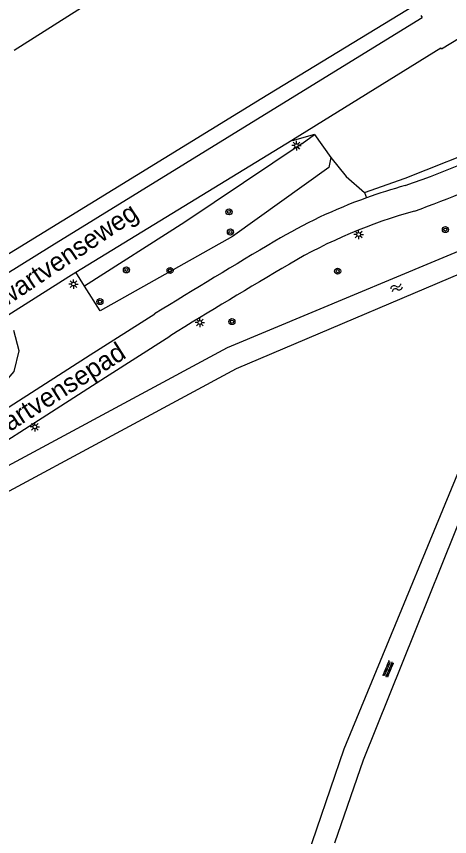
# Model space of a CAD drawing. Extents: x 128999 to 131010, y 395498 to 399007.
# Drawn here: x 130063.7 to 130121, y 397615.8 to 397724.1 of the extents above; entities that cross this region are included whole.
import ezdxf

# ---------------------------------------------------------------- set-up
doc = ezdxf.new("R2010")
doc.units = 0
for name, color, linetype in [('gg-anno-openbare ruimte label', 7, 'Continuous'), ('gg-knt-bronhoudergrens', 7, 'Continuous'), ('gg-knt-onverhard', 7, 'Continuous'), ('gg-knt-verharding', 7, 'Continuous'), ('gt-grn-groengrens', 7, 'Continuous'), ('gt-symb-boom', 7, 'Continuous'), ('gt-symb-lichtmast', 7, 'Continuous'), ('gt-symb-overige verharding', 7, 'Continuous'), ('gt-symb-watersymbool', 7, 'Continuous')]:
    doc.layers.add(name, color=color, linetype=linetype)

# ---------------------------------------------------------------- blocks, each defined once
blk = doc.blocks.new('gt0-BOOM')
at = {"layer": 'gt-symb-boom'}
for radius in [0.4, 0.2]:
    blk.add_circle((0, 0), radius, dxfattribs=at)
blk = doc.blocks.new('gt0-LMAST')
at = {"layer": 'gt-symb-lichtmast'}
for p, q in [((-0.18, 0.17), (-0.45, 0.44)), ((-0.01, 0.25), (-0.01, 0.62)), ((0.17, 0.17), (0.44, 0.44)), ((-0.26, 0), (-0.63, 0)), ((-0.18, -0.18), (-0.45, -0.45)), ((-0.01, -0.25), (-0.01, -0.63)), ((0.44, -0.45), (0.17, -0.18)), ((0.24, 0), (0.62, 0))]:
    blk.add_line(p, q, dxfattribs=at)
blk.add_circle((-0.01, 0), 0.25, dxfattribs=at)
blk = doc.blocks.new('gt0-WA')
at = {"layer": 'gt-symb-watersymbool'}
for centre, start, end in [((-0.32, 0.02), 28.0725, 151.9275), ((0.43, 0.42), 208.0725, 331.9275), ((-0.32, -0.43), 28.0725, 151.9275), ((0.43, -0.03), 208.0725, 331.9275)]:
    blk.add_arc(centre, 0.425, start, end, dxfattribs=at)
blk = doc.blocks.new('gt0-OVH')
at = {"layer": 'gt-symb-overige verharding'}
for points in [[(-0.97, 0.3), (-0.97, 0.31), (-0.96, 0.32), (-0.97, 0.33), (-0.97, 0.34), (-0.98, 0.35), (-0.99, 0.35), (-1, 0.36), (-1.01, 0.35), (-1.02, 0.35), (-1.03, 0.34), (-1.03, 0.33), (-1.04, 0.32), (-1.03, 0.31), (-1.03, 0.3), (-1.02, 0.29), (-1.01, 0.29), (-1, 0.28), (-0.99, 0.29), (-0.98, 0.29)], [(-0.87, 0.11), (-0.87, 0.12), (-0.86, 0.13), (-0.87, 0.14), (-0.87, 0.15), (-0.88, 0.16), (-0.89, 0.16), (-0.9, 0.16), (-0.91, 0.16), (-0.92, 0.16), (-0.93, 0.15), (-0.93, 0.14), (-0.94, 0.13), (-0.93, 0.12), (-0.93, 0.11), (-0.92, 0.1), (-0.91, 0.09), (-0.9, 0.09), (-0.89, 0.09), (-0.88, 0.1)], [(-0.77, 0.3), (-0.77, 0.31), (-0.76, 0.32), (-0.77, 0.33), (-0.77, 0.34), (-0.78, 0.35), (-0.79, 0.35), (-0.8, 0.36), (-0.81, 0.35), (-0.82, 0.35), (-0.83, 0.34), (-0.83, 0.33), (-0.84, 0.32), (-0.83, 0.31), (-0.83, 0.3), (-0.82, 0.29), (-0.81, 0.29), (-0.8, 0.28), (-0.79, 0.29), (-0.78, 0.29)], [(-0.67, 0.11), (-0.67, 0.12), (-0.66, 0.13), (-0.67, 0.14), (-0.67, 0.15), (-0.68, 0.16), (-0.69, 0.16), (-0.7, 0.16), (-0.71, 0.16), (-0.72, 0.16), (-0.73, 0.15), (-0.73, 0.14), (-0.74, 0.13), (-0.73, 0.12), (-0.73, 0.11), (-0.72, 0.1), (-0.71, 0.09), (-0.7, 0.09), (-0.69, 0.09), (-0.68, 0.1)], [(-0.57, 0.3), (-0.57, 0.31), (-0.56, 0.32), (-0.57, 0.33), (-0.57, 0.34), (-0.58, 0.35), (-0.59, 0.35), (-0.6, 0.36), (-0.61, 0.35), (-0.62, 0.35), (-0.63, 0.34), (-0.63, 0.33), (-0.64, 0.32), (-0.63, 0.31), (-0.63, 0.3), (-0.62, 0.29), (-0.61, 0.29), (-0.6, 0.28), (-0.59, 0.29), (-0.58, 0.29)], [(-0.47, 0.11), (-0.47, 0.12), (-0.46, 0.13), (-0.47, 0.14), (-0.47, 0.15), (-0.48, 0.16), (-0.49, 0.16), (-0.5, 0.16), (-0.51, 0.16), (-0.52, 0.16), (-0.53, 0.15), (-0.53, 0.14), (-0.54, 0.13), (-0.53, 0.12), (-0.53, 0.11), (-0.52, 0.1), (-0.51, 0.09), (-0.5, 0.09), (-0.49, 0.09), (-0.48, 0.1)], [(-0.37, 0.3), (-0.37, 0.31), (-0.36, 0.32), (-0.37, 0.33), (-0.37, 0.34), (-0.38, 0.35), (-0.39, 0.35), (-0.4, 0.36), (-0.41, 0.35), (-0.42, 0.35), (-0.43, 0.34), (-0.43, 0.33), (-0.44, 0.32), (-0.43, 0.31), (-0.43, 0.3), (-0.42, 0.29), (-0.41, 0.29), (-0.4, 0.28), (-0.39, 0.29), (-0.38, 0.29)], [(-0.27, 0.11), (-0.27, 0.12), (-0.26, 0.13), (-0.27, 0.14), (-0.27, 0.15), (-0.28, 0.16), (-0.29, 0.16), (-0.3, 0.16), (-0.31, 0.16), (-0.32, 0.16), (-0.33, 0.15), (-0.33, 0.14), (-0.34, 0.13), (-0.33, 0.12), (-0.33, 0.11), (-0.32, 0.1), (-0.31, 0.09), (-0.3, 0.09), (-0.29, 0.09), (-0.28, 0.1)], [(-0.17, 0.3), (-0.17, 0.31), (-0.16, 0.32), (-0.17, 0.33), (-0.17, 0.34), (-0.18, 0.35), (-0.19, 0.35), (-0.2, 0.36), (-0.21, 0.35), (-0.22, 0.35), (-0.23, 0.34), (-0.23, 0.33), (-0.24, 0.32), (-0.23, 0.31), (-0.23, 0.3), (-0.22, 0.29), (-0.21, 0.29), (-0.2, 0.28), (-0.19, 0.29), (-0.18, 0.29)], [(-0.07, 0.11), (-0.07, 0.12), (-0.06, 0.13), (-0.07, 0.14), (-0.07, 0.15), (-0.08, 0.16), (-0.09, 0.16), (-0.1, 0.16), (-0.11, 0.16), (-0.12, 0.16), (-0.13, 0.15), (-0.13, 0.14), (-0.14, 0.13), (-0.13, 0.12), (-0.13, 0.11), (-0.12, 0.1), (-0.11, 0.09), (-0.1, 0.09), (-0.09, 0.09), (-0.08, 0.1)], [(0.03, 0.3), (0.03, 0.31), (0.04, 0.32), (0.03, 0.33), (0.03, 0.34), (0.02, 0.35), (0.01, 0.35), (0, 0.36), (-0.01, 0.35), (-0.02, 0.35), (-0.03, 0.34), (-0.03, 0.33), (-0.04, 0.32), (-0.03, 0.31), (-0.03, 0.3), (-0.02, 0.29), (-0.01, 0.29), (0, 0.28), (0.01, 0.29), (0.02, 0.29)], [(0.13, 0.11), (0.13, 0.12), (0.14, 0.13), (0.13, 0.14), (0.13, 0.15), (0.12, 0.16), (0.11, 0.16), (0.1, 0.16), (0.09, 0.16), (0.08, 0.16), (0.07, 0.15), (0.07, 0.14), (0.06, 0.13), (0.07, 0.12), (0.07, 0.11), (0.08, 0.1), (0.09, 0.09), (0.1, 0.09), (0.11, 0.09), (0.12, 0.1)], [(0.23, 0.3), (0.23, 0.31), (0.24, 0.32), (0.23, 0.33), (0.23, 0.34), (0.22, 0.35), (0.21, 0.35), (0.2, 0.36), (0.19, 0.35), (0.18, 0.35), (0.17, 0.34), (0.17, 0.33), (0.16, 0.32), (0.17, 0.31), (0.17, 0.3), (0.18, 0.29), (0.19, 0.29), (0.2, 0.28), (0.21, 0.29), (0.22, 0.29)], [(0.33, 0.11), (0.33, 0.12), (0.34, 0.13), (0.33, 0.14), (0.33, 0.15), (0.32, 0.16), (0.31, 0.16), (0.3, 0.16), (0.29, 0.16), (0.28, 0.16), (0.27, 0.15), (0.27, 0.14), (0.26, 0.13), (0.27, 0.12), (0.27, 0.11), (0.28, 0.1), (0.29, 0.09), (0.3, 0.09), (0.31, 0.09), (0.32, 0.1)], [(0.43, 0.3), (0.43, 0.31), (0.44, 0.32), (0.43, 0.33), (0.43, 0.34), (0.42, 0.35), (0.41, 0.35), (0.4, 0.36), (0.39, 0.35), (0.38, 0.35), (0.37, 0.34), (0.37, 0.33), (0.36, 0.32), (0.37, 0.31), (0.37, 0.3), (0.38, 0.29), (0.39, 0.29), (0.4, 0.28), (0.41, 0.29), (0.42, 0.29)], [(0.53, 0.11), (0.53, 0.12), (0.54, 0.13), (0.53, 0.14), (0.53, 0.15), (0.52, 0.16), (0.51, 0.16), (0.5, 0.16), (0.49, 0.16), (0.48, 0.16), (0.47, 0.15), (0.47, 0.14), (0.46, 0.13), (0.47, 0.12), (0.47, 0.11), (0.48, 0.1), (0.49, 0.09), (0.5, 0.09), (0.51, 0.09), (0.52, 0.1)], [(0.63, 0.3), (0.63, 0.31), (0.64, 0.32), (0.63, 0.33), (0.63, 0.34), (0.62, 0.35), (0.61, 0.35), (0.6, 0.36), (0.59, 0.35), (0.58, 0.35), (0.57, 0.34), (0.57, 0.33), (0.56, 0.32), (0.57, 0.31), (0.57, 0.3), (0.58, 0.29), (0.59, 0.29), (0.6, 0.28), (0.61, 0.29), (0.62, 0.29)], [(0.73, 0.11), (0.73, 0.12), (0.74, 0.13), (0.73, 0.14), (0.73, 0.15), (0.72, 0.16), (0.71, 0.16), (0.7, 0.16), (0.69, 0.16), (0.68, 0.16), (0.67, 0.15), (0.67, 0.14), (0.66, 0.13), (0.67, 0.12), (0.67, 0.11), (0.68, 0.1), (0.69, 0.09), (0.7, 0.09), (0.71, 0.09), (0.72, 0.1)], [(0.83, 0.3), (0.83, 0.31), (0.84, 0.32), (0.83, 0.33), (0.83, 0.34), (0.82, 0.35), (0.81, 0.35), (0.8, 0.36), (0.79, 0.35), (0.78, 0.35), (0.77, 0.34), (0.77, 0.33), (0.76, 0.32), (0.77, 0.31), (0.77, 0.3), (0.78, 0.29), (0.79, 0.29), (0.8, 0.28), (0.81, 0.29), (0.82, 0.29)], [(0.93, 0.11), (0.93, 0.12), (0.94, 0.13), (0.93, 0.14), (0.93, 0.15), (0.92, 0.16), (0.91, 0.16), (0.9, 0.16), (0.89, 0.16), (0.88, 0.16), (0.87, 0.15), (0.87, 0.14), (0.86, 0.13), (0.87, 0.12), (0.87, 0.11), (0.88, 0.1), (0.89, 0.09), (0.9, 0.09), (0.91, 0.09), (0.92, 0.1)], [(1.03, 0.3), (1.03, 0.31), (1.04, 0.32), (1.03, 0.33), (1.03, 0.34), (1.02, 0.35), (1.01, 0.35), (1, 0.36), (0.99, 0.35), (0.98, 0.35), (0.97, 0.34), (0.97, 0.33), (0.96, 0.32), (0.97, 0.31), (0.97, 0.3), (0.98, 0.29), (0.99, 0.29), (1, 0.28), (1.01, 0.29), (1.02, 0.29)], [(-0.97, -0.14), (-0.97, -0.13), (-0.96, -0.12), (-0.97, -0.11), (-0.97, -0.1), (-0.98, -0.09), (-0.99, -0.09), (-1, -0.08), (-1.01, -0.09), (-1.02, -0.09), (-1.03, -0.1), (-1.03, -0.11), (-1.04, -0.12), (-1.03, -0.13), (-1.03, -0.14), (-1.02, -0.15), (-1.01, -0.15), (-1, -0.16), (-0.99, -0.15), (-0.98, -0.15)], [(-0.87, -0.33), (-0.87, -0.32), (-0.86, -0.31), (-0.87, -0.3), (-0.87, -0.29), (-0.88, -0.28), (-0.89, -0.28), (-0.9, -0.28), (-0.91, -0.28), (-0.92, -0.28), (-0.93, -0.29), (-0.93, -0.3), (-0.94, -0.31), (-0.93, -0.32), (-0.93, -0.33), (-0.92, -0.34), (-0.91, -0.35), (-0.9, -0.35), (-0.89, -0.35), (-0.88, -0.34)], [(-0.77, -0.14), (-0.77, -0.13), (-0.76, -0.12), (-0.77, -0.11), (-0.77, -0.1), (-0.78, -0.09), (-0.79, -0.09), (-0.8, -0.08), (-0.81, -0.09), (-0.82, -0.09), (-0.83, -0.1), (-0.83, -0.11), (-0.84, -0.12), (-0.83, -0.13), (-0.83, -0.14), (-0.82, -0.15), (-0.81, -0.15), (-0.8, -0.16), (-0.79, -0.15), (-0.78, -0.15)], [(-0.67, -0.33), (-0.67, -0.32), (-0.66, -0.31), (-0.67, -0.3), (-0.67, -0.29), (-0.68, -0.28), (-0.69, -0.28), (-0.7, -0.28), (-0.71, -0.28), (-0.72, -0.28), (-0.73, -0.29), (-0.73, -0.3), (-0.74, -0.31), (-0.73, -0.32), (-0.73, -0.33), (-0.72, -0.34), (-0.71, -0.35), (-0.7, -0.35), (-0.69, -0.35), (-0.68, -0.34)], [(-0.57, -0.14), (-0.57, -0.13), (-0.56, -0.12), (-0.57, -0.11), (-0.57, -0.1), (-0.58, -0.09), (-0.59, -0.09), (-0.6, -0.08), (-0.61, -0.09), (-0.62, -0.09), (-0.63, -0.1), (-0.63, -0.11), (-0.64, -0.12), (-0.63, -0.13), (-0.63, -0.14), (-0.62, -0.15), (-0.61, -0.15), (-0.6, -0.16), (-0.59, -0.15), (-0.58, -0.15)], [(-0.47, -0.33), (-0.47, -0.32), (-0.46, -0.31), (-0.47, -0.3), (-0.47, -0.29), (-0.48, -0.28), (-0.49, -0.28), (-0.5, -0.28), (-0.51, -0.28), (-0.52, -0.28), (-0.53, -0.29), (-0.53, -0.3), (-0.54, -0.31), (-0.53, -0.32), (-0.53, -0.33), (-0.52, -0.34), (-0.51, -0.35), (-0.5, -0.35), (-0.49, -0.35), (-0.48, -0.34)], [(-0.37, -0.14), (-0.37, -0.13), (-0.36, -0.12), (-0.37, -0.11), (-0.37, -0.1), (-0.38, -0.09), (-0.39, -0.09), (-0.4, -0.08), (-0.41, -0.09), (-0.42, -0.09), (-0.43, -0.1), (-0.43, -0.11), (-0.44, -0.12), (-0.43, -0.13), (-0.43, -0.14), (-0.42, -0.15), (-0.41, -0.15), (-0.4, -0.16), (-0.39, -0.15), (-0.38, -0.15)], [(-0.27, -0.33), (-0.27, -0.32), (-0.26, -0.31), (-0.27, -0.3), (-0.27, -0.29), (-0.28, -0.28), (-0.29, -0.28), (-0.3, -0.28), (-0.31, -0.28), (-0.32, -0.28), (-0.33, -0.29), (-0.33, -0.3), (-0.34, -0.31), (-0.33, -0.32), (-0.33, -0.33), (-0.32, -0.34), (-0.31, -0.35), (-0.3, -0.35), (-0.29, -0.35), (-0.28, -0.34)], [(-0.17, -0.14), (-0.17, -0.13), (-0.16, -0.12), (-0.17, -0.11), (-0.17, -0.1), (-0.18, -0.09), (-0.19, -0.09), (-0.2, -0.08), (-0.21, -0.09), (-0.22, -0.09), (-0.23, -0.1), (-0.23, -0.11), (-0.24, -0.12), (-0.23, -0.13), (-0.23, -0.14), (-0.22, -0.15), (-0.21, -0.15), (-0.2, -0.16), (-0.19, -0.15), (-0.18, -0.15)], [(-0.07, -0.33), (-0.07, -0.32), (-0.06, -0.31), (-0.07, -0.3), (-0.07, -0.29), (-0.08, -0.28), (-0.09, -0.28), (-0.1, -0.28), (-0.11, -0.28), (-0.12, -0.28), (-0.13, -0.29), (-0.13, -0.3), (-0.14, -0.31), (-0.13, -0.32), (-0.13, -0.33), (-0.12, -0.34), (-0.11, -0.35), (-0.1, -0.35), (-0.09, -0.35), (-0.08, -0.34)], [(0.03, -0.14), (0.03, -0.13), (0.04, -0.12), (0.03, -0.11), (0.03, -0.1), (0.02, -0.09), (0.01, -0.09), (0, -0.08), (-0.01, -0.09), (-0.02, -0.09), (-0.03, -0.1), (-0.03, -0.11), (-0.04, -0.12), (-0.03, -0.13), (-0.03, -0.14), (-0.02, -0.15), (-0.01, -0.15), (0, -0.16), (0.01, -0.15), (0.02, -0.15)], [(0.13, -0.33), (0.13, -0.32), (0.14, -0.31), (0.13, -0.3), (0.13, -0.29), (0.12, -0.28), (0.11, -0.28), (0.1, -0.28), (0.09, -0.28), (0.08, -0.28), (0.07, -0.29), (0.07, -0.3), (0.06, -0.31), (0.07, -0.32), (0.07, -0.33), (0.08, -0.34), (0.09, -0.35), (0.1, -0.35), (0.11, -0.35), (0.12, -0.34)], [(0.23, -0.14), (0.23, -0.13), (0.24, -0.12), (0.23, -0.11), (0.23, -0.1), (0.22, -0.09), (0.21, -0.09), (0.2, -0.08), (0.19, -0.09), (0.18, -0.09), (0.17, -0.1), (0.17, -0.11), (0.16, -0.12), (0.17, -0.13), (0.17, -0.14), (0.18, -0.15), (0.19, -0.15), (0.2, -0.16), (0.21, -0.15), (0.22, -0.15)], [(0.33, -0.33), (0.33, -0.32), (0.34, -0.31), (0.33, -0.3), (0.33, -0.29), (0.32, -0.28), (0.31, -0.28), (0.3, -0.28), (0.29, -0.28), (0.28, -0.28), (0.27, -0.29), (0.27, -0.3), (0.26, -0.31), (0.27, -0.32), (0.27, -0.33), (0.28, -0.34), (0.29, -0.35), (0.3, -0.35), (0.31, -0.35), (0.32, -0.34)], [(0.43, -0.14), (0.43, -0.13), (0.44, -0.12), (0.43, -0.11), (0.43, -0.1), (0.42, -0.09), (0.41, -0.09), (0.4, -0.08), (0.39, -0.09), (0.38, -0.09), (0.37, -0.1), (0.37, -0.11), (0.36, -0.12), (0.37, -0.13), (0.37, -0.14), (0.38, -0.15), (0.39, -0.15), (0.4, -0.16), (0.41, -0.15), (0.42, -0.15)], [(0.53, -0.33), (0.53, -0.32), (0.54, -0.31), (0.53, -0.3), (0.53, -0.29), (0.52, -0.28), (0.51, -0.28), (0.5, -0.28), (0.49, -0.28), (0.48, -0.28), (0.47, -0.29), (0.47, -0.3), (0.46, -0.31), (0.47, -0.32), (0.47, -0.33), (0.48, -0.34), (0.49, -0.35), (0.5, -0.35), (0.51, -0.35), (0.52, -0.34)], [(0.63, -0.14), (0.63, -0.13), (0.64, -0.12), (0.63, -0.11), (0.63, -0.1), (0.62, -0.09), (0.61, -0.09), (0.6, -0.08), (0.59, -0.09), (0.58, -0.09), (0.57, -0.1), (0.57, -0.11), (0.56, -0.12), (0.57, -0.13), (0.57, -0.14), (0.58, -0.15), (0.59, -0.15), (0.6, -0.16), (0.61, -0.15), (0.62, -0.15)], [(0.73, -0.33), (0.73, -0.32), (0.74, -0.31), (0.73, -0.3), (0.73, -0.29), (0.72, -0.28), (0.71, -0.28), (0.7, -0.28), (0.69, -0.28), (0.68, -0.28), (0.67, -0.29), (0.67, -0.3), (0.66, -0.31), (0.67, -0.32), (0.67, -0.33), (0.68, -0.34), (0.69, -0.35), (0.7, -0.35), (0.71, -0.35), (0.72, -0.34)], [(0.83, -0.14), (0.83, -0.13), (0.84, -0.12), (0.83, -0.11), (0.83, -0.1), (0.82, -0.09), (0.81, -0.09), (0.8, -0.08), (0.79, -0.09), (0.78, -0.09), (0.77, -0.1), (0.77, -0.11), (0.76, -0.12), (0.77, -0.13), (0.77, -0.14), (0.78, -0.15), (0.79, -0.15), (0.8, -0.16), (0.81, -0.15), (0.82, -0.15)], [(0.93, -0.33), (0.93, -0.32), (0.94, -0.31), (0.93, -0.3), (0.93, -0.29), (0.92, -0.28), (0.91, -0.28), (0.9, -0.28), (0.89, -0.28), (0.88, -0.28), (0.87, -0.29), (0.87, -0.3), (0.86, -0.31), (0.87, -0.32), (0.87, -0.33), (0.88, -0.34), (0.89, -0.35), (0.9, -0.35), (0.91, -0.35), (0.92, -0.34)], [(1.03, -0.14), (1.03, -0.13), (1.04, -0.12), (1.03, -0.11), (1.03, -0.1), (1.02, -0.09), (1.01, -0.09), (1, -0.08), (0.99, -0.09), (0.98, -0.09), (0.97, -0.1), (0.97, -0.11), (0.96, -0.12), (0.97, -0.13), (0.97, -0.14), (0.98, -0.15), (0.99, -0.15), (1, -0.16), (1.01, -0.15), (1.02, -0.15)]]:
    blk.add_lwpolyline(points, close=True, dxfattribs=at)

msp = doc.modelspace()

# ---------------------------------------------------------------- linework, layer by layer
at = {"layer": 'gg-knt-bronhoudergrens'}
msp.add_line((130108.7, 397748.26), (130063.43, 397719.64), dxfattribs=at)
at = {"layer": 'gg-knt-onverhard'}
for p, q in [((130103.13, 397708.52), (130105.28, 397705.48)), ((130109.7, 397700.89), (130109.96, 397700.17))]:
    msp.add_line(p, q, dxfattribs=at)
for points in [[(130109.7, 397700.89), (130115.11, 397702.75), (130126.42, 397707.26), (130134.42, 397711.05), (130142.25, 397715.61), (130149.61, 397720.59), (130155.79, 397725.78), (130160.35, 397730.15)], [(130103.13, 397708.52), (130100.18, 397707.7), (130100.13, 397707.78)], [(130105.28, 397705.48), (130107.31, 397702.97), (130109.7, 397700.89)], [(130125.98, 397673.33), (130107, 397627.37), (130085.33, 397564.03), (130066.47, 397567.2), (130064.51, 397567.62), (130062.59, 397568.15)], [(130128.51, 397673.1), (130109.52, 397625.93), (130105.74, 397614.96)]]:
    msp.add_lwpolyline(points, dxfattribs=at)
at = {"layer": 'gg-knt-verharding'}
for p, q in [((130117.17, 397724.26), (130117.34, 397723.99)), ((130100.27, 397707.87), (130119.79, 397719.98)), ((130071.6, 397690.35), (130100.13, 397707.78)), ((130100.13, 397707.78), (130100.27, 397707.87))]:
    msp.add_line(p, q, dxfattribs=at)
for points in [[(130045.16, 397679.44), (130068.42, 397693.86), (130097.65, 397711.9), (130117.34, 397723.99)], [(130123.57, 397722.05), (130119.9, 397719.8), (130119.79, 397719.98)], [(130062.23, 397684.48), (130070.66, 397689.78), (130071.6, 397690.35)], [(129850.68, 397456.26), (129850.94, 397456.79), (129858.96, 397471.85), (129867.87, 397487.02), (129877.28, 397501.74), (129886.43, 397515.56), (129896.05, 397528.85), (129906.82, 397542.21), (129917.61, 397555.36), (129928.74, 397567.98), (129940.47, 397580.34), (129956.71, 397595.27), (129971.14, 397607.93), (129981.28, 397616.45), (129988.96, 397622.45), (129996.68, 397628.4), (130005.64, 397635.01), (130016.19, 397642.47), (130025.98, 397648.99), (130073.47, 397679.46), (130082, 397684.84)], [(129998.83, 397625.57), (130007.85, 397632.26), (130018.22, 397639.58), (130027.98, 397646.05), (130075.49, 397676.5), (130084, 397681.93)]]:
    msp.add_lwpolyline(points, dxfattribs=at)
for centre, radius, start, end in [((130063.2, 397848.48), 155.6, 289.4788, 296.461), ((130058.24, 397859.49), 171.22, 289.8296, 294.7863), ((130133.82, 397633.71), 70.61, 105.3832, 109.7482), ((130133.33, 397635.25), 69, 109.7964, 120.9147), ((130134.62, 397632.15), 68.75, 105.4337, 120.4266), ((130551.34, 396926.38), 891.94, 120.55775, 121.74992), ((130540.58, 396940.72), 870.55, 120.41952, 121.63273)]:
    msp.add_arc(centre, radius, start, end, dxfattribs=at)
at = {"layer": 'gt-grn-groengrens'}
for p, q in [((130101.48, 397707.34), (130103.13, 397708.52)), ((130072.73, 397688.49), (130071.6, 397690.35))]:
    msp.add_line(p, q, dxfattribs=at)
for points in [[(130118.22, 397726.76), (130096.14, 397713.29), (130056.83, 397689.15), (130031.45, 397672.98), (129996.3, 397651.6), (129956.09, 397625.95), (129943.53, 397616.73), (129941.69, 397617.07)], [(130101.48, 397707.34), (130085.98, 397696.98), (130072.73, 397688.49)], [(130105.28, 397705.48), (130104.99, 397704.17), (130092.29, 397695.05), (130074.81, 397685.25), (130072.73, 397688.49)], [(130130.21, 397696.47), (130091.59, 397680.36), (130043.24, 397654.35), (130011.38, 397633.87), (129972.07, 397603.69), (129944.96, 397577.06), (129915.19, 397543.85), (129887.01, 397507.07), (129867.9, 397476.28), (129857.27, 397456.12)], [(130129.39, 397693.07), (130128.64, 397692.84), (130092.76, 397677.6), (130044.66, 397651.71), (130013, 397631.34), (129973.9, 397601.31), (129947.07, 397574.92), (129917.42, 397541.85), (129889.4, 397505.24), (129870.45, 397474.69), (129859.34, 397454.33)], [(129884.43, 397516.87), (129894.55, 397530.18), (129905.29, 397543.34), (129916.07, 397556.3), (129926.73, 397567.71), (129930.67, 397573.97), (129935.34, 397579.19), (129942.11, 397583.98), (129945.01, 397586.83), (129945.33, 397587.92), (129955.2, 397596.86), (129969.68, 397609.7), (129979.42, 397618.68), (129987.06, 397624.1), (129995.09, 397630.62), (130004.36, 397637.21), (130014.96, 397644.23), (130024.81, 397651.03), (130042.66, 397662.42), (130061.51, 397675.04), (130063.44, 397677.23), (130064.12, 397679.98), (130063.38, 397682.65)]]:
    msp.add_lwpolyline(points, dxfattribs=at)

# ---------------------------------------------------------------- block references
at = {"layer": 'gt-symb-boom'}
for p in [(130091.82, 397698.32), (130092.01, 397695.66), (130120.4, 397695.98), (130078.27, 397690.66), (130084.03, 397690.58), (130106.17, 397690.49), (130074.77, 397686.47), (130092.21, 397683.83)]:
    msp.add_blockref('gt0-BOOM', p, dxfattribs=at)
at = {"layer": 'gt-symb-lichtmast'}
for p in [(130100.74, 397707.07), (130108.95, 397695.33), (130071.28, 397688.79), (130087.97, 397683.72), (130066.18, 397669.94)]:
    msp.add_blockref('gt0-LMAST', p, dxfattribs=at)
at = {"layer": 'gt-symb-overige verharding', "rotation": 67.53882429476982}
msp.add_blockref('gt0-OVH', (130112.86, 397637.97), dxfattribs=at)
at = {"layer": 'gt-symb-watersymbool', "rotation": -153.20443508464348}
msp.add_blockref('gt0-WA', (130114, 397688.32), dxfattribs=at)

# ---------------------------------------------------------------- texts
at = {"layer": 'gg-anno-openbare ruimte label'}
for s, rotation, p in [('Zwartvenseweg', 33.8, (130060.59, 397684.6)), ('Zwartvensepad', 32.5, (130059.13, 397666.87))]:
    msp.add_text(s, height=2.5, rotation=rotation, dxfattribs=at).set_placement(p)

doc.saveas('drawing.dxf')
